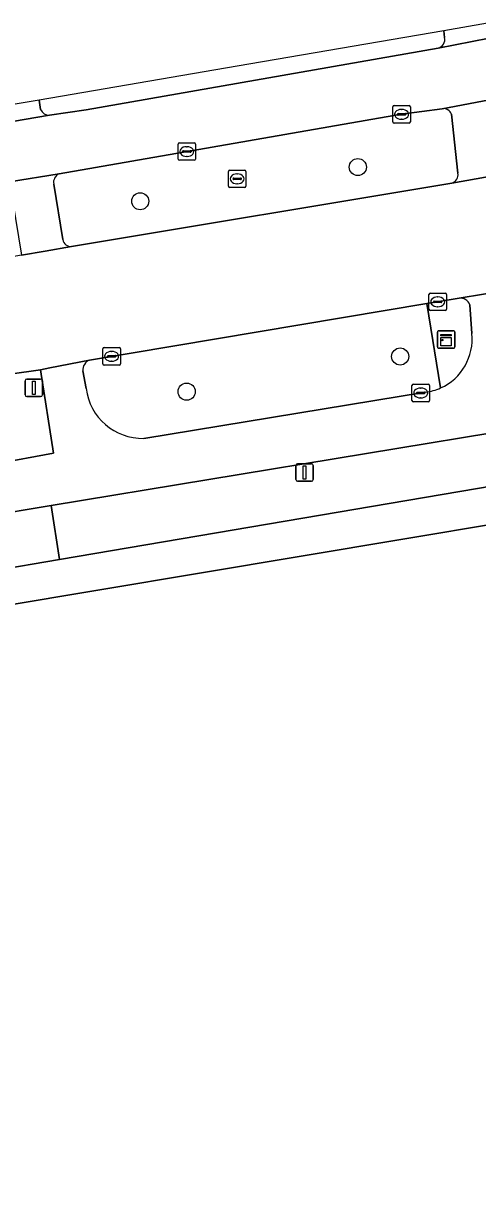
# Model space of a CAD drawing. Extents: x 162184 to 163154, y 385507 to 386516.
# Drawn here: x 162939.2 to 162965.2, y 386427.1 to 386493.9 of the extents above; entities that cross this region are included whole.
import ezdxf

# ---------------------------------------------------------------- set-up
doc = ezdxf.new("R2010")
doc.units = 0
for name, color, linetype in [('IMGEO_Berm_groen', 7, 'Continuous'), ('IMGEO_Boom', 7, 'Continuous'), ('IMGEO_Erf', 7, 'Continuous'), ('IMGEO_Fietspad_gesloten', 7, 'Continuous'), ('IMGEO_Kast', 7, 'Continuous'), ('IMGEO_Kolk', 7, 'Continuous'), ('IMGEO_Lichtmast', 7, 'Continuous'), ('IMGEO_OVBaan_gesloten', 7, 'Continuous'), ('IMGEO_Rijbaan_regionaal_gesloten', 7, 'Continuous'), ('IMGEO_Rioolput', 7, 'Continuous'), ('IMGEO_Verkeerseiland_open', 7, 'Continuous'), ('IMGEO_Verkeersregelinstallatiepaal', 7, 'Continuous'), ('IMGEO_Voetpad_open', 7, 'Continuous')]:
    doc.layers.add(name, color=color, linetype=linetype)

msp = doc.modelspace()

# ---------------------------------------------------------------- linework, layer by layer
at = {"layer": 'IMGEO_Berm_groen'}
for points in [[(162963.354, 386493.068), (162963.301, 386493.453), (162951.475, 386491.431), (162940.128, 386489.49)], [(162940.719, 386488.618), (162942.829, 386488.926), (162962.979, 386492.466)], [(162940.128, 386489.49), (162940.215, 386488.941)], [(162963.216, 386488.995), (162960.889, 386488.673), (162941.271, 386485.273)], [(162964.113, 386485.311), (162963.743, 386488.673)], [(162940.967, 386484.682), (162941.483, 386481.503)], [(162941.987, 386481.1), (162963.76, 386484.743)], [(162962.33, 386477.838), (162943.022, 386474.606)], [(162963.121, 386473.013), (162962.33, 386477.838)], [(162942.644, 386473.993), (162942.825, 386472.984)], [(162946.128, 386470.124), (162962.265, 386472.771)]]:
    msp.add_lwpolyline(points, dxfattribs=at)
msp.add_lwpolyline([(162968.162, 386467.751), (162967.915, 386470.753), (162940.825, 386466.29), (162941.305, 386463.199)], close=True, dxfattribs=at)
for centre, radius, start, end in [((162962.848, 386492.965), 0.516, 284.69033, 11.47017), ((162963.288, 386488.52), 0.48, 18.56554, 98.58413), ((162940.723, 386489.18), 0.562, 205.14197, 269.54861), ((162941.509, 386484.777), 0.551, 115.65343, 189.90558), ((162963.639, 386485.212), 0.485, 284.49978, 11.78007), ((162941.982, 386481.611), 0.511, 192.16239, 270.54572), ((162943.214, 386474.064), 0.575, 109.53341, 187.14735), ((162946.067, 386473.391), 3.268, 187.15701, 271.06576), ((162961.864, 386475.825), 3.08, 277.4843, 294.08799)]:
    msp.add_arc(centre, radius, start, end, dxfattribs=at)
at = {"layer": 'IMGEO_Boom'}
for centre in [(162958.384, 386485.655), (162945.921, 386483.698), (162960.806, 386474.816), (162948.58, 386472.804)]:
    msp.add_circle(centre, 0.489, dxfattribs=at)
at = {"layer": 'IMGEO_Erf'}
msp.add_lwpolyline([(163002.712, 386467.501), (163001.756, 386467.842), (162999.262, 386468.477), (162997.489, 386468.786), (162995.824, 386469.032), (162993.927, 386469.309), (162992.151, 386469.571), (162989.841, 386469.185), (162937.766, 386460.481), (162934.477, 386459.931), (162894.907, 386453.027), (162819.461, 386440.236), (162799.345, 386437.091), (162771.737, 386433.026), (162747.295, 386430.111), (162736.141, 386429.087), (162728.219, 386428.267), (162728.615, 386423.374), (162731.201, 386390.943), (162756.092, 386378.524)], dxfattribs=at)
at = {"layer": 'IMGEO_Fietspad_gesloten'}
for points in [[(162962.979, 386492.466), (162965.901, 386493.023), (162965.799, 386493.881), (162963.301, 386493.453)], [(162963.301, 386493.453), (162963.354, 386493.068)], [(162940.128, 386489.49), (162937.71, 386489.077), (162937.937, 386488.152), (162940.719, 386488.618)], [(162940.215, 386488.941), (162940.128, 386489.49)], [(162963.76, 386484.743), (162966.558, 386485.237), (162966.129, 386489.54), (162965.521, 386489.427), (162963.216, 386488.995)], [(162963.743, 386488.673), (162964.113, 386485.311)], [(162941.271, 386485.273), (162938.436, 386484.808), (162939.127, 386480.612), (162940.48, 386480.841), (162941.987, 386481.1)], [(162941.483, 386481.503), (162940.967, 386484.682)], [(163000, 386478.927), (162992.923, 386477.786), (162984.016, 386476.389), (162973.162, 386474.527), (162970.991, 386474.218), (162967.61, 386473.691), (162967.159, 386478.639), (162965.579, 386478.378), (162964.188, 386478.149)], [(162964.795, 386477.772), (162964.909, 386476.134)], [(162943.022, 386474.606), (162940.739, 386474.161), (162940.215, 386474.058), (162940.947, 386469.283), (162937.644, 386468.676), (162936.93, 386465.635), (162940.825, 386466.29), (162967.915, 386470.753), (162970.182, 386471.127), (162970.893, 386471.238), (162993.065, 386474.702), (163000, 386475.815)], [(162942.825, 386472.984), (162942.644, 386473.993)], [(162962.265, 386472.771), (162946.128, 386470.124)]]:
    msp.add_lwpolyline(points, dxfattribs=at)
for centre, radius, start, end in [((162962.848, 386492.965), 0.516, 284.69033, 11.47017), ((162963.288, 386488.52), 0.48, 18.56554, 98.58413), ((162940.723, 386489.18), 0.562, 205.14197, 269.54861), ((162941.509, 386484.777), 0.551, 115.65343, 189.90558), ((162963.639, 386485.212), 0.485, 284.49978, 11.78007), ((162941.982, 386481.611), 0.511, 192.16239, 270.54572), ((162964.253, 386477.577), 0.576, 19.82379, 96.48843), ((162961.867, 386475.804), 3.06, 294.19313, 6.19066), ((162943.214, 386474.064), 0.575, 109.53341, 187.14735), ((162946.067, 386473.391), 3.268, 187.15701, 271.06576), ((162961.864, 386475.825), 3.08, 277.4843, 294.08799)]:
    msp.add_arc(centre, radius, start, end, dxfattribs=at)
at = {"layer": 'IMGEO_Kast'}
for p, q in [((162962.936, 386475.365), (162962.936, 386476.206)), ((162962.936, 386476.206), (162962.936, 386475.365)), ((162963.011, 386476.29), (162963.852, 386476.29)), ((162963.852, 386476.29), (162963.011, 386476.29)), ((162963.936, 386476.215), (162963.936, 386475.374)), ((162963.936, 386475.374), (162963.936, 386476.215)), ((162963.861, 386475.29), (162963.02, 386475.29)), ((162963.02, 386475.29), (162963.861, 386475.29))]:
    msp.add_line(p, q, dxfattribs=at)
for points in [[(162963.131, 386476.08), (162963.731, 386476.08), (162963.731, 386475.995), (162963.131, 386475.995), (162963.131, 386476.08)], [(162963.131, 386475.905), (162963.731, 386475.905), (162963.731, 386475.416), (162963.131, 386475.416), (162963.131, 386475.905)]]:
    msp.add_lwpolyline(points, dxfattribs=at)
msp.add_circle((162963.215, 386475.754), 0.0377, dxfattribs=at)
for centre, start, end in [((162963.014, 386476.212), 92.4484, 184.28452), ((162963.014, 386476.212), 92.4484, 184.28452), ((162963.858, 386476.212), 2.4484, 94.28452), ((162963.858, 386476.212), 2.4484, 94.28452), ((162963.014, 386475.368), 182.4484, 274.28452), ((162963.014, 386475.368), 182.4484, 274.28452), ((162963.858, 386475.368), 272.4484, 4.28452), ((162963.858, 386475.368), 272.4484, 4.28452)]:
    msp.add_arc(centre, 0.0779, start, end, dxfattribs=at)
at = {"layer": 'IMGEO_Kolk'}
for p, q in [((162960.388, 386488.247), (162960.388, 386489.099)), ((162960.463, 386489.173), (162961.315, 386489.173)), ((162961.389, 386489.099), (162961.389, 386488.247)), ((162960.647, 386488.667), (162960.647, 386488.679)), ((162961.085, 386488.63), (162960.687, 386488.63)), ((162960.69, 386488.716), (162961.088, 386488.716)), ((162960.899, 386488.393), (162960.874, 386488.393)), ((162960.876, 386488.953), (162960.901, 386488.953)), ((162961.131, 386488.679), (162961.131, 386488.667)), ((162961.315, 386488.173), (162960.463, 386488.173)), ((162948.166, 386487.042), (162949.018, 386487.042)), ((162948.091, 386486.116), (162948.091, 386486.968)), ((162948.35, 386486.536), (162948.35, 386486.548)), ((162948.788, 386486.499), (162948.39, 386486.499)), ((162948.393, 386486.585), (162948.791, 386486.585)), ((162948.579, 386486.822), (162948.604, 386486.822)), ((162948.834, 386486.548), (162948.834, 386486.536)), ((162949.092, 386486.968), (162949.092, 386486.116)), ((162949.018, 386486.042), (162948.166, 386486.042)), ((162948.602, 386486.262), (162948.577, 386486.262)), ((162962.455, 386477.517), (162962.455, 386478.369)), ((162962.53, 386478.443), (162963.382, 386478.443)), ((162963.456, 386478.369), (162963.456, 386477.517)), ((162962.714, 386477.937), (162962.714, 386477.949)), ((162963.152, 386477.9), (162962.754, 386477.9)), ((162962.757, 386477.986), (162963.155, 386477.986)), ((162962.966, 386477.663), (162962.941, 386477.663)), ((162962.943, 386478.223), (162962.968, 386478.223)), ((162963.198, 386477.949), (162963.198, 386477.937)), ((162963.382, 386477.443), (162962.53, 386477.443)), ((162943.785, 386474.399), (162943.785, 386475.251)), ((162943.86, 386475.325), (162944.712, 386475.325)), ((162944.273, 386475.105), (162944.298, 386475.105)), ((162944.786, 386475.251), (162944.786, 386474.399)), ((162944.712, 386474.325), (162943.86, 386474.325)), ((162944.044, 386474.819), (162944.044, 386474.831)), ((162944.482, 386474.782), (162944.084, 386474.782)), ((162944.087, 386474.868), (162944.485, 386474.868)), ((162944.296, 386474.545), (162944.271, 386474.545)), ((162944.528, 386474.831), (162944.528, 386474.819)), ((162961.482, 386472.299), (162961.482, 386473.151)), ((162961.557, 386473.225), (162962.409, 386473.225)), ((162961.97, 386473.005), (162961.995, 386473.005)), ((162962.483, 386473.151), (162962.483, 386472.299)), ((162961.741, 386472.719), (162961.741, 386472.731)), ((162962.179, 386472.682), (162961.781, 386472.682)), ((162961.784, 386472.768), (162962.182, 386472.768)), ((162961.993, 386472.445), (162961.968, 386472.445)), ((162962.225, 386472.731), (162962.225, 386472.719)), ((162962.409, 386472.225), (162961.557, 386472.225))]:
    msp.add_line(p, q, dxfattribs=at)
for points in [[(162960.388, 386488.247), (162960.388, 386489.099)], [(162960.463, 386489.173), (162961.315, 386489.173)], [(162961.389, 386489.099), (162961.389, 386488.247)], [(162961.315, 386488.173), (162960.463, 386488.173)], [(162948.166, 386487.042), (162949.018, 386487.042)], [(162948.091, 386486.116), (162948.091, 386486.968)], [(162949.092, 386486.968), (162949.092, 386486.116)], [(162949.018, 386486.042), (162948.166, 386486.042)], [(162962.455, 386477.517), (162962.455, 386478.369)], [(162962.53, 386478.443), (162963.382, 386478.443)], [(162963.456, 386478.369), (162963.456, 386477.517)], [(162963.382, 386477.443), (162962.53, 386477.443)], [(162943.785, 386474.399), (162943.785, 386475.251)], [(162943.86, 386475.325), (162944.712, 386475.325)], [(162944.786, 386475.251), (162944.786, 386474.399)], [(162944.712, 386474.325), (162943.86, 386474.325)], [(162961.482, 386472.299), (162961.482, 386473.151)], [(162961.557, 386473.225), (162962.409, 386473.225)], [(162962.483, 386473.151), (162962.483, 386472.299)], [(162962.409, 386472.225), (162961.557, 386472.225)]]:
    msp.add_lwpolyline(points, dxfattribs=at)
for centre, radius, start, end in [((162960.465, 386489.097), 0.0765, 91.55205, 178.44795), ((162960.465, 386489.097), 0.0765, 91.55205, 178.44795), ((162961.313, 386489.097), 0.0765, 1.55205, 88.44795), ((162961.313, 386489.097), 0.0765, 1.55205, 88.44795), ((162960.687, 386488.676), 0.0403, 85.87752, 175.75265), ((162960.684, 386488.666), 0.0366, 178.93798, 274.71019), ((162961.088, 386488.673), 0.043, 264.86636, 352.45326), ((162961.092, 386488.678), 0.0386, 1.73085, 96.63898), ((162960.465, 386488.249), 0.0765, 181.55205, 268.44795), ((162960.465, 386488.249), 0.0765, 181.55205, 268.44795), ((162961.313, 386488.249), 0.0765, 271.55205, 358.44795), ((162961.313, 386488.249), 0.0765, 271.55205, 358.44795), ((162948.168, 386486.966), 0.0765, 91.55205, 178.44795), ((162948.168, 386486.966), 0.0765, 91.55205, 178.44795), ((162949.016, 386486.966), 0.0765, 1.55205, 88.44795), ((162949.016, 386486.966), 0.0765, 1.55205, 88.44795), ((162948.39, 386486.545), 0.0403, 85.87752, 175.75265), ((162948.387, 386486.535), 0.0366, 178.93798, 274.71019), ((162948.791, 386486.542), 0.043, 264.86636, 352.45326), ((162948.795, 386486.547), 0.0386, 1.73085, 96.63898), ((162948.168, 386486.118), 0.0765, 181.55205, 268.44795), ((162948.168, 386486.118), 0.0765, 181.55205, 268.44795), ((162949.016, 386486.118), 0.0765, 271.55205, 358.44795), ((162949.016, 386486.118), 0.0765, 271.55205, 358.44795), ((162962.532, 386478.367), 0.0765, 91.55205, 178.44795), ((162962.532, 386478.367), 0.0765, 91.55205, 178.44795), ((162963.38, 386478.367), 0.0765, 1.55205, 88.44795), ((162963.38, 386478.367), 0.0765, 1.55205, 88.44795), ((162962.754, 386477.946), 0.0403, 85.87752, 175.75265), ((162962.751, 386477.936), 0.0366, 178.93798, 274.71019), ((162963.155, 386477.943), 0.043, 264.86636, 352.45326), ((162963.159, 386477.948), 0.0386, 1.73085, 96.63898), ((162962.532, 386477.519), 0.0765, 181.55205, 268.44795), ((162962.532, 386477.519), 0.0765, 181.55205, 268.44795), ((162963.38, 386477.519), 0.0765, 271.55205, 358.44795), ((162963.38, 386477.519), 0.0765, 271.55205, 358.44795), ((162943.862, 386475.249), 0.0765, 91.55205, 178.44795), ((162943.862, 386475.249), 0.0765, 91.55205, 178.44795), ((162944.71, 386475.249), 0.0765, 1.55205, 88.44795), ((162944.71, 386475.249), 0.0765, 1.55205, 88.44795), ((162943.862, 386474.401), 0.0765, 181.55205, 268.44795), ((162943.862, 386474.401), 0.0765, 181.55205, 268.44795), ((162944.084, 386474.828), 0.0403, 85.87752, 175.75265), ((162944.081, 386474.818), 0.0366, 178.93798, 274.71019), ((162944.485, 386474.825), 0.043, 264.86636, 352.45326), ((162944.489, 386474.83), 0.0386, 1.73085, 96.63898), ((162944.71, 386474.401), 0.0765, 271.55205, 358.44795), ((162944.71, 386474.401), 0.0765, 271.55205, 358.44795), ((162961.559, 386473.149), 0.0765, 91.55205, 178.44795), ((162961.559, 386473.149), 0.0765, 91.55205, 178.44795), ((162962.407, 386473.149), 0.0765, 1.55205, 88.44795), ((162962.407, 386473.149), 0.0765, 1.55205, 88.44795), ((162961.781, 386472.728), 0.0403, 85.87752, 175.75265), ((162961.778, 386472.718), 0.0366, 178.93798, 274.71019), ((162962.182, 386472.725), 0.043, 264.86636, 352.45326), ((162962.186, 386472.73), 0.0386, 1.73085, 96.63898), ((162961.559, 386472.301), 0.0765, 181.55205, 268.44795), ((162961.559, 386472.301), 0.0765, 181.55205, 268.44795), ((162962.407, 386472.301), 0.0765, 271.55205, 358.44795), ((162962.407, 386472.301), 0.0765, 271.55205, 358.44795)]:
    msp.add_arc(centre, radius, start, end, dxfattribs=at)
for centre, major_axis, ratio, start_param, end_param in [((162960.875, 386488.673), (-0.387, 0.002), 0.722429, 4.712389, 7.853982), ((162960.9, 386488.673), (-0.39, 0.002), 0.717154, 1.570796, 4.712389), ((162948.578, 386486.542), (-0.387, 0.002), 0.722429, 4.712389, 7.853982), ((162948.603, 386486.542), (-0.39, 0.002), 0.717154, 1.570796, 4.712389), ((162962.942, 386477.943), (-0.387, 0.002), 0.722429, 4.712389, 7.853982), ((162962.967, 386477.943), (-0.39, 0.002), 0.717154, 1.570796, 4.712389), ((162944.272, 386474.825), (-0.387, 0.002), 0.722429, 4.712389, 7.853982), ((162944.297, 386474.825), (-0.39, 0.002), 0.717154, 1.570796, 4.712389), ((162961.969, 386472.725), (-0.387, 0.002), 0.722429, 4.712389, 7.853982), ((162961.994, 386472.725), (-0.39, 0.002), 0.717154, 1.570796, 4.712389)]:
    msp.add_ellipse(centre, major_axis=major_axis, ratio=ratio, start_param=start_param, end_param=end_param, dxfattribs=at)
at = {"layer": 'IMGEO_Lichtmast'}
for p, q in [((162954.836, 386467.778), (162954.836, 386468.578)), ((162954.836, 386468.578), (162954.836, 386467.778)), ((162954.936, 386468.678), (162955.726, 386468.678)), ((162955.726, 386468.678), (162954.936, 386468.678)), ((162955.826, 386468.578), (162955.826, 386467.778)), ((162955.826, 386467.778), (162955.826, 386468.578)), ((162955.726, 386467.678), (162954.936, 386467.678)), ((162954.936, 386467.678), (162955.726, 386467.678))]:
    msp.add_line(p, q, dxfattribs=at)
msp.add_lwpolyline([(162955.256, 386468.553), (162955.406, 386468.553), (162955.406, 386467.803), (162955.256, 386467.803), (162955.256, 386468.553)], dxfattribs=at)
for centre, start, end in [((162954.936, 386468.578), 90, 180), ((162954.936, 386468.578), 90, 180), ((162955.726, 386468.578), 0, 90), ((162955.726, 386468.578), 360, 90), ((162954.936, 386467.778), 180, 270), ((162954.936, 386467.778), 180, 270), ((162955.726, 386467.778), 270, 0), ((162955.726, 386467.778), 270, 0)]:
    msp.add_arc(centre, 0.1, start, end, dxfattribs=at)
at = {"layer": 'IMGEO_OVBaan_gesloten'}
msp.add_lwpolyline([(162970.266, 386482.514), (162970.047, 386485.813), (162966.558, 386485.237), (162963.76, 386484.743), (162941.987, 386481.1), (162940.48, 386480.841), (162939.127, 386480.612), (162935.766, 386480.019), (162936.29, 386476.796), (162936.814, 386473.573), (162940.215, 386474.058), (162940.739, 386474.161), (162943.022, 386474.606), (162962.33, 386477.838), (162964.188, 386478.149), (162965.579, 386478.378), (162967.159, 386478.639), (162970.485, 386479.218)], close=True, dxfattribs=at)
at = {"layer": 'IMGEO_Rijbaan_regionaal_gesloten'}
msp.add_lwpolyline([(162963.216, 386488.995), (162965.521, 386489.427), (162966.129, 386489.54), (162969.441, 386490.277), (162969.349, 386493.756), (162965.901, 386493.023), (162962.979, 386492.466), (162942.829, 386488.926), (162940.719, 386488.618), (162937.937, 386488.152), (162934.478, 386487.651), (162934.968, 386484.323), (162938.436, 386484.808), (162941.271, 386485.273), (162960.889, 386488.673)], close=True, dxfattribs=at)
at = {"layer": 'IMGEO_Rioolput'}
for p, q in [((162950.973, 386484.557), (162950.973, 386485.409)), ((162951.048, 386485.483), (162951.9, 386485.483)), ((162951.275, 386485.026), (162951.673, 386485.026)), ((162951.461, 386485.263), (162951.486, 386485.263)), ((162951.974, 386485.409), (162951.974, 386484.557)), ((162951.9, 386484.483), (162951.048, 386484.483)), ((162951.232, 386484.977), (162951.232, 386484.989)), ((162951.67, 386484.94), (162951.272, 386484.94)), ((162951.484, 386484.703), (162951.459, 386484.703)), ((162951.716, 386484.989), (162951.716, 386484.977))]:
    msp.add_line(p, q, dxfattribs=at)
for points in [[(162950.973, 386484.557), (162950.973, 386485.409)], [(162951.048, 386485.483), (162951.9, 386485.483)], [(162951.974, 386485.409), (162951.974, 386484.557)], [(162951.9, 386484.483), (162951.048, 386484.483)]]:
    msp.add_lwpolyline(points, dxfattribs=at)
for centre, radius, start, end in [((162951.05, 386485.407), 0.0765, 91.55205, 178.44795), ((162951.05, 386485.407), 0.0765, 91.55205, 178.44795), ((162951.272, 386484.986), 0.0403, 85.87752, 175.75265), ((162951.677, 386484.988), 0.0386, 1.73085, 96.63898), ((162951.898, 386485.407), 0.0765, 1.55205, 88.44795), ((162951.898, 386485.407), 0.0765, 1.55205, 88.44795), ((162951.05, 386484.559), 0.0765, 181.55205, 268.44795), ((162951.05, 386484.559), 0.0765, 181.55205, 268.44795), ((162951.269, 386484.976), 0.0366, 178.93798, 274.71019), ((162951.673, 386484.983), 0.043, 264.86636, 352.45326), ((162951.898, 386484.559), 0.0765, 271.55205, 358.44795), ((162951.898, 386484.559), 0.0765, 271.55205, 358.44795)]:
    msp.add_arc(centre, radius, start, end, dxfattribs=at)
for centre, major_axis, ratio, start_param, end_param in [((162951.46, 386484.983), (-0.387, 0.002), 0.722429, 4.712389, 7.853982), ((162951.485, 386484.983), (-0.39, 0.002), 0.717154, 1.570796, 4.712389)]:
    msp.add_ellipse(centre, major_axis=major_axis, ratio=ratio, start_param=start_param, end_param=end_param, dxfattribs=at)
at = {"layer": 'IMGEO_Verkeerseiland_open'}
for points in [[(162964.188, 386478.149), (162962.33, 386477.838), (162963.121, 386473.013)], [(162964.909, 386476.134), (162964.795, 386477.772)]]:
    msp.add_lwpolyline(points, dxfattribs=at)
for centre, radius, start, end in [((162964.253, 386477.577), 0.576, 19.82379, 96.48843), ((162961.867, 386475.804), 3.06, 294.19313, 6.19066)]:
    msp.add_arc(centre, radius, start, end, dxfattribs=at)
at = {"layer": 'IMGEO_Verkeersregelinstallatiepaal'}
for p, q in [((162939.328, 386472.619), (162939.328, 386473.419)), ((162939.328, 386473.419), (162939.328, 386472.619)), ((162939.428, 386473.519), (162940.218, 386473.519)), ((162940.218, 386473.519), (162939.428, 386473.519)), ((162940.318, 386473.419), (162940.318, 386472.619)), ((162940.318, 386472.619), (162940.318, 386473.419)), ((162940.218, 386472.519), (162939.428, 386472.519)), ((162939.428, 386472.519), (162940.218, 386472.519))]:
    msp.add_line(p, q, dxfattribs=at)
msp.add_lwpolyline([(162939.748, 386473.394), (162939.898, 386473.394), (162939.898, 386472.644), (162939.748, 386472.644), (162939.748, 386473.394)], dxfattribs=at)
for centre, start, end in [((162939.428, 386473.419), 90, 180), ((162939.428, 386473.419), 90, 180), ((162940.218, 386473.419), 0, 90), ((162940.218, 386473.419), 360, 90), ((162939.428, 386472.619), 180, 270), ((162939.428, 386472.619), 180, 270), ((162940.218, 386472.619), 270, 0), ((162940.218, 386472.619), 270, 0)]:
    msp.add_arc(centre, 0.1, start, end, dxfattribs=at)
at = {"layer": 'IMGEO_Voetpad_open'}
for points in [[(163135.322, 386492.563), (163129.62, 386491.92), (163130.042, 386489.015), (163118.753, 386487.983), (163113.578, 386487.587), (163075.43, 386483.406), (163054.211, 386480.835), (163018.134, 386475.807), (163000, 386473.005), (162985.135, 386470.628), (162971.096, 386468.249), (162968.162, 386467.751), (162941.305, 386463.199), (162937.49, 386462.555), (162937.766, 386460.481), (162989.841, 386469.185)], [(162937.644, 386468.676), (162940.947, 386469.283), (162940.215, 386474.058), (162936.814, 386473.573)]]:
    msp.add_lwpolyline(points, dxfattribs=at)
msp.add_lwpolyline([(162940.825, 386466.29), (162936.93, 386465.635), (162937.49, 386462.555), (162941.305, 386463.199)], close=True, dxfattribs=at)

doc.saveas('drawing.dxf')
